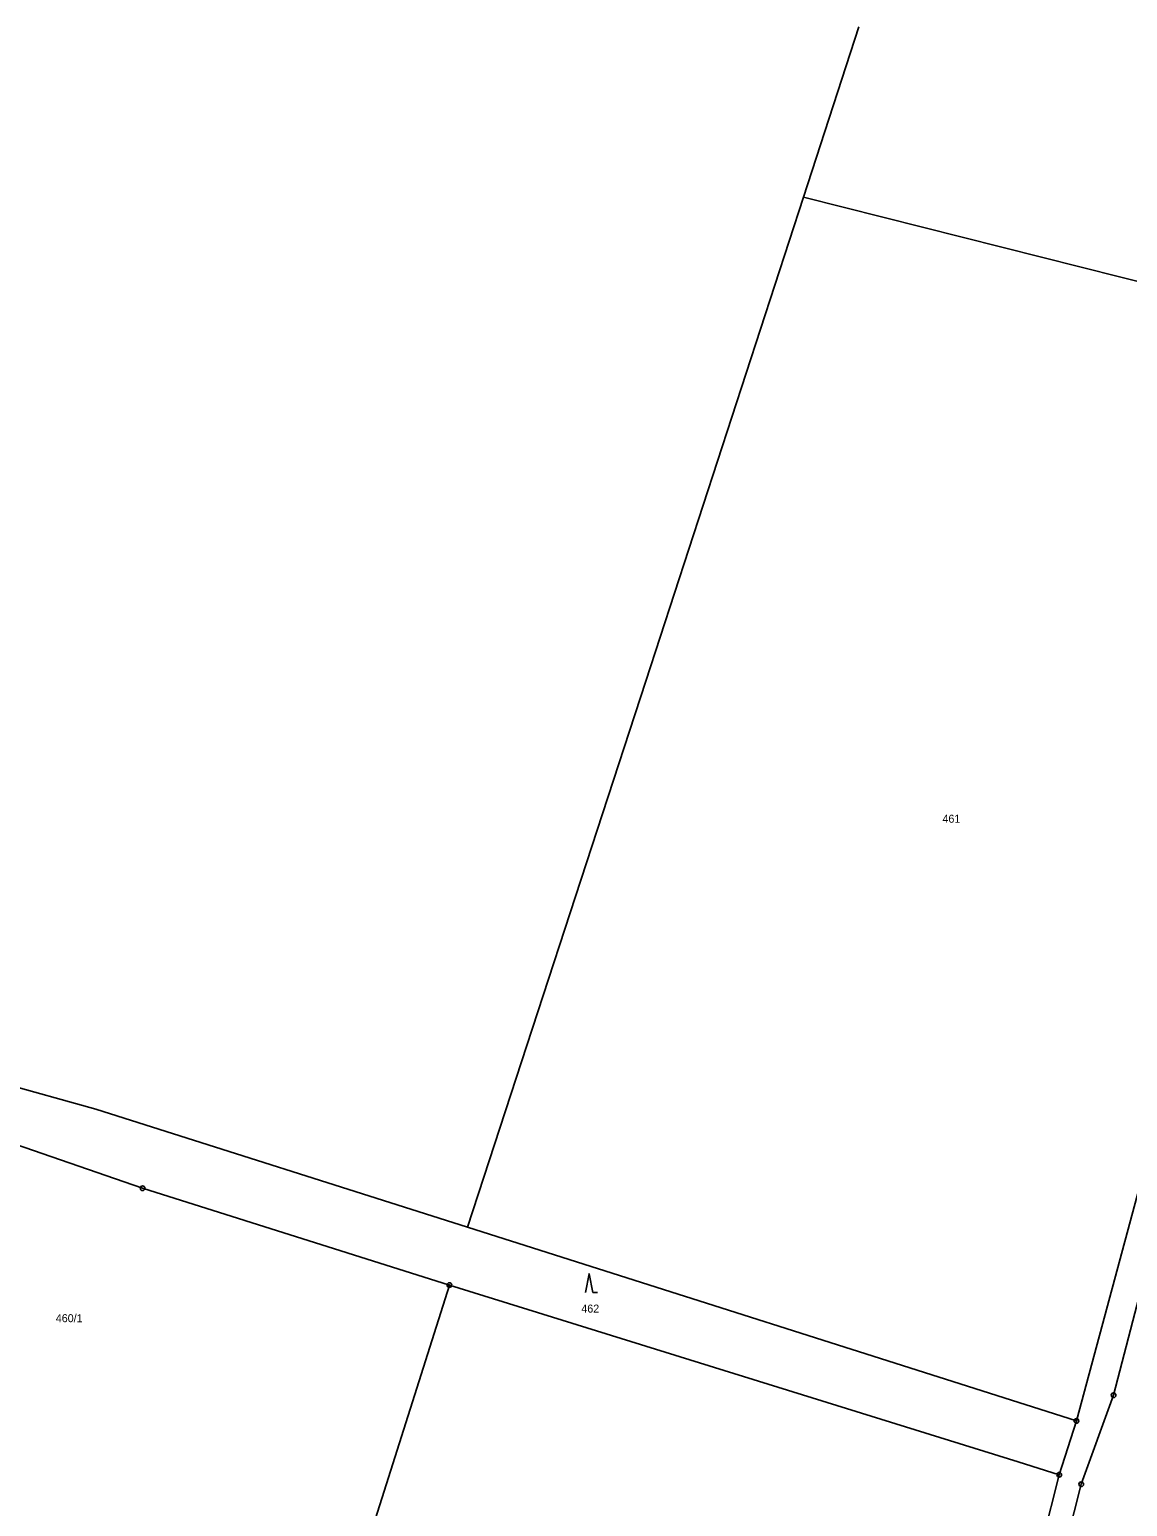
# Model space of a CAD drawing. Extents: x -759947 to -757003, y -1019641 to -1017100.
# Drawn here: x -758499.4 to -758266.2, y -1018436.3 to -1018122.6 of the extents above; entities that cross this region are included whole.
import ezdxf
from ezdxf.enums import TextEntityAlignment as Align

# ---------------------------------------------------------------- set-up
doc = ezdxf.new("R2010")
doc.units = 0
doc.header["$LTSCALE"] = 0.68
for name, color, linetype, lineweight in [('1', 7, 'Continuous', 25), ('3', 7, 'Continuous', 25), ('8', 7, 'Continuous', 25)]:
    doc.layers.add(name, color=color, linetype=linetype, lineweight=lineweight)
doc.layers.add('2', color=7, linetype='Continuous')

msp = doc.modelspace()

# ---------------------------------------------------------------- linework, layer by layer
at = {"layer": '1'}
for p, q in [((-758323.2, -1018122.06), (-758334.99, -1018158.22)), ((-758368.5, -1018261.01), (-758334.99, -1018158.22)), ((-758334.99, -1018158.22), (-758214.16, -1018188.67)), ((-758368.5, -1018261.01), (-758406.33, -1018377.04)), ((-758277.01, -1018418.16), (-758242.91, -1018291.53)), ((-758238.08, -1018292.84), (-758269.12, -1018412.7)), ((-758485.33, -1018351.92), (-758505.66, -1018346.27)), ((-758406.33, -1018377.04), (-758485.33, -1018351.92)), ((-758508.84, -1018357.21), (-758475.38, -1018368.74)), ((-758475.38, -1018368.74), (-758410.22, -1018389.3)), ((-758406.33, -1018377.04), (-758278.51, -1018417.68)), ((-758410.22, -1018389.3), (-758433.13, -1018461.61)), ((-758410.22, -1018389.3), (-758289.36, -1018426.88)), ((-758269.12, -1018412.7), (-758275.99, -1018431.61)), ((-758280.64, -1018429.59), (-758277.01, -1018418.16)), ((-758278.51, -1018417.68), (-758277.01, -1018418.16)), ((-758289.36, -1018426.88), (-758280.64, -1018429.59)), ((-758299.1, -1018502.73), (-758280.64, -1018429.59)), ((-758275.99, -1018431.61), (-758294.72, -1018505.81))]:
    msp.add_line(p, q, dxfattribs=at)
at = {"layer": '3'}
msp.add_line((-758379.77, -1018390.92), (-758378.774, -1018390.92), dxfattribs=at)
msp.add_lwpolyline([(-758379.77, -1018390.92), (-758380.52, -1018386.92), (-758381.27, -1018390.92)], dxfattribs=at)
at = {"layer": '8'}
for centre, radius in [((-758475.38, -1018368.7399), 0.5), ((-758475.38, -1018368.7399), 0.0303), ((-758410.22, -1018389.2999), 0.5), ((-758410.22, -1018389.2999), 0.0303), ((-758269.12, -1018412.6999), 0.5), ((-758269.12, -1018412.6999), 0.0303), ((-758277.01, -1018418.1599), 0.5), ((-758277.01, -1018418.1599), 0.0303), ((-758280.64, -1018429.5899), 0.5), ((-758280.64, -1018429.5899), 0.0303), ((-758275.99, -1018431.6099), 0.5), ((-758275.99, -1018431.6099), 0.0303)]:
    msp.add_circle(centre, radius, dxfattribs=at)

# ---------------------------------------------------------------- texts
at = {"layer": '2'}
for s, p in [('461', (-758305.46, -1018291.105)), ('462', (-758382.18, -1018395.155))]:
    msp.add_text(s, height=1.7, dxfattribs=at).set_placement(p)
msp.add_text('460/1', height=1.7, dxfattribs=at).set_placement((-758490.98, -1018397.195), align=Align.CENTER)

doc.saveas('drawing.dxf')
